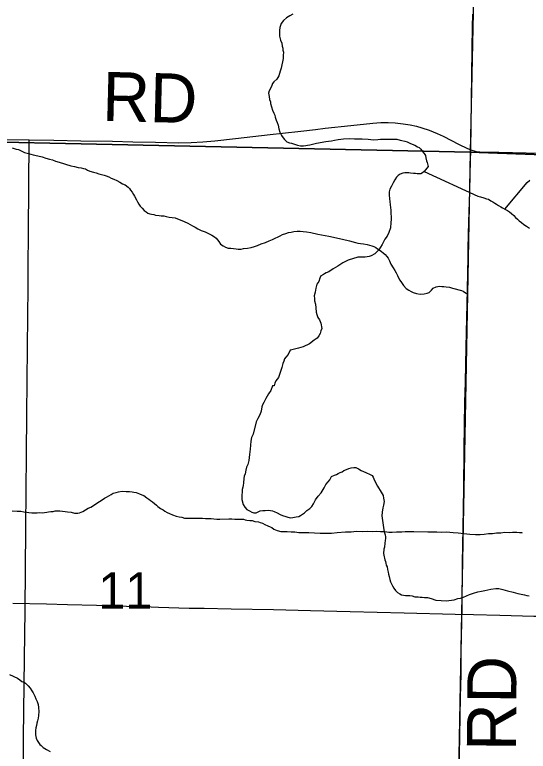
# Model space of a CAD drawing. Extents: x 2.4 to 73.1, y 4.5 to 25.6.
# Drawn here: x 48.305 to 48.6017, y 20.6839 to 21.1098 of the extents above; entities that cross this region are included whole.
import ezdxf

# ---------------------------------------------------------------- set-up
doc = ezdxf.new("R2010")
doc.units = 0
for name, color, linetype in [('GM_X_County_Road', 7, 'Continuous'), ('GM_X_County_Road_Text', 7, 'Continuous'), ('GM_X_Minor_River', 7, 'Continuous'), ('GM_X_Section', 7, 'Continuous'), ('GM_X_Section_Text', 7, 'Continuous'), ('GM_X_State_Route', 7, 'Continuous'), ('GM_X_Township_Road', 7, 'Continuous'), ('GM_X_US_Shield', 7, 'Continuous')]:
    doc.layers.add(name, color=color, linetype=linetype)

msp = doc.modelspace()

# ---------------------------------------------------------------- linework, layer by layer
at = {"layer": 'GM_X_County_Road'}
for points in [[(48.47884, 21.04352), (48.48442, 21.04416), (48.49925, 21.04581), (48.51191, 21.04709), (48.51654, 21.04741), (48.52086, 21.04748), (48.52486, 21.04729), (48.52947, 21.04679), (48.53343, 21.04615), (48.53705, 21.04536), (48.54031, 21.04444), (48.5444, 21.04303), (48.549, 21.04119), (48.55264, 21.03952), (48.56172, 21.03475), (48.5662, 21.03255), (48.56846, 21.03159)], [(48.31323, 21.03743), (48.3276, 21.03718), (48.34313, 21.03691), (48.36146, 21.03666), (48.37327, 21.03634), (48.38632, 21.03604), (48.39969, 21.03581), (48.40686, 21.03595), (48.4137, 21.03634), (48.42052, 21.03695), (48.43257, 21.03826), (48.45262, 21.04051), (48.45972, 21.04132), (48.47022, 21.04252), (48.47884, 21.04352)], [(48.06369, 21.04085), (48.08395, 21.04047), (48.09296, 21.04023), (48.10384, 21.04011), (48.12279, 21.03981), (48.16165, 21.03942), (48.17842, 21.03917), (48.18806, 21.03903), (48.21044, 21.03876), (48.23188, 21.03851), (48.2527, 21.03813), (48.27384, 21.03781), (48.2872, 21.0377), (48.31323, 21.03743)], [(48.56846, 21.03159), (48.57162, 21.03077), (48.57383, 21.03058), (48.58472, 21.03024), (48.60057, 21.02992), (48.62107, 21.02941), (48.63598, 21.02897), (48.64904, 21.02866), (48.66489, 21.02831), (48.6798, 21.02792), (48.69564, 21.02758), (48.709, 21.02717), (48.73603, 21.02652), (48.75002, 21.02621), (48.75853, 21.02599)]]:
    msp.add_lwpolyline(points, dxfattribs=at)
at = {"layer": 'GM_X_Minor_River'}
for points in [[(48.46575, 21.1101), (48.46402, 21.10919), (48.46209, 21.10809), (48.46034, 21.10641), (48.45898, 21.10473), (48.45817, 21.10247), (48.45794, 21.10076), (48.45791, 21.09924), (48.45806, 21.09733), (48.45858, 21.09503), (48.4593, 21.0933), (48.45946, 21.09159), (48.45981, 21.09044), (48.45998, 21.08929), (48.46033, 21.08814), (48.4601, 21.08624), (48.46007, 21.08453), (48.45899, 21.07884), (48.45839, 21.07714), (48.45757, 21.0745), (48.45639, 21.07262), (48.45464, 21.07094), (48.45385, 21.07001), (48.45345, 21.06888), (48.45284, 21.06718), (48.45205, 21.06586), (48.45164, 21.06454), (48.45198, 21.06244), (48.45213, 21.06072), (48.45268, 21.05938), (48.45285, 21.05842), (48.45338, 21.05651), (48.45391, 21.05459), (48.45463, 21.05286), (48.45518, 21.05171), (48.45553, 21.05056), (48.45607, 21.04883)], [(48.45607, 21.04883), (48.45661, 21.04749), (48.45715, 21.04595), (48.45767, 21.04385), (48.45821, 21.04193), (48.45912, 21.04001), (48.46004, 21.03866), (48.46078, 21.03769), (48.46227, 21.03632), (48.46379, 21.03572), (48.46492, 21.0355), (48.46662, 21.03489), (48.46833, 21.03447), (48.47003, 21.03406), (48.47175, 21.03402), (48.47327, 21.03417), (48.47423, 21.03434), (48.47556, 21.0345), (48.4771, 21.03504), (48.47939, 21.03556), (48.48475, 21.03658), (48.48627, 21.03674), (48.48799, 21.03689), (48.48971, 21.03724), (48.49181, 21.03757), (48.49487, 21.03807), (48.4983, 21.03819), (48.50135, 21.03812), (48.50363, 21.03807), (48.50572, 21.03802), (48.50914, 21.03776), (48.51238, 21.0375), (48.51485, 21.03763), (48.51638, 21.03779), (48.51771, 21.03776), (48.51981, 21.0379), (48.52266, 21.03784), (48.52457, 21.0378), (48.52571, 21.03777), (48.52779, 21.03734), (48.52874, 21.03713), (48.53045, 21.03671), (48.53177, 21.0363), (48.53365, 21.03531), (48.53611, 21.0343), (48.5378, 21.03351), (48.53875, 21.0331), (48.53968, 21.03213), (48.54042, 21.03097), (48.54153, 21.02962), (48.54227, 21.02846), (48.54262, 21.02712), (48.54296, 21.0254), (48.54332, 21.02444), (48.54367, 21.02291), (48.54384, 21.02195), (48.5415, 21.01915), (48.54053, 21.01841), (48.53956, 21.01786), (48.53861, 21.01788), (48.53747, 21.01771), (48.53652, 21.01793), (48.53538, 21.01795), (48.53367, 21.01818), (48.53272, 21.01839), (48.53158, 21.01842), (48.53044, 21.01844), (48.52929, 21.01828), (48.52775, 21.01755), (48.5266, 21.01681), (48.52562, 21.01588), (48.52464, 21.01438), (48.52365, 21.01269), (48.52266, 21.01062), (48.52167, 21.00893), (48.52144, 21.00741), (48.52141, 21.0057), (48.52155, 21.00341), (48.52171, 21.00188), (48.52185, 20.99979), (48.5222, 20.99826), (48.52236, 20.99673), (48.52232, 20.99483), (48.52247, 20.99292), (48.52243, 20.9914), (48.5224, 20.98969), (48.52214, 20.98665), (48.52113, 20.98381), (48.52014, 20.98174), (48.51877, 20.98006), (48.51737, 20.97704), (48.5154, 20.97385), (48.51306, 20.97162), (48.51094, 20.97033), (48.50979, 20.96998), (48.50865, 20.96981), (48.5075, 20.96965), (48.50598, 20.96968), (48.50426, 20.96953), (48.50331, 20.96955), (48.49775, 20.96796)], [(48.30355, 21.03286), (48.30581, 21.03203), (48.30714, 21.0318), (48.30864, 21.03118), (48.31051, 21.03016), (48.31296, 21.02951), (48.31561, 21.02885), (48.31825, 21.02819), (48.3209, 21.02754), (48.32297, 21.0269), (48.32505, 21.02626), (48.32675, 21.02582), (48.32844, 21.02519), (48.33071, 21.02455), (48.3373, 21.02243), (48.33957, 21.02197), (48.34165, 21.02152), (48.34336, 21.02128), (48.34468, 21.02085), (48.34581, 21.02063), (48.34694, 21.02002), (48.34844, 21.0194), (48.35051, 21.01876), (48.35203, 21.01833), (48.35353, 21.0179), (48.35504, 21.01747), (48.35655, 21.01704), (48.35787, 21.01661), (48.35938, 21.01599), (48.36069, 21.01538), (48.36219, 21.01476), (48.36388, 21.01394), (48.36575, 21.01293), (48.36725, 21.01212), (48.36875, 21.0115), (48.37042, 21.01011), (48.37135, 21.00932), (48.37189, 21.00835), (48.37281, 21.00718), (48.37352, 21.00582), (48.37425, 21.00485), (48.37533, 21.00272), (48.37586, 21.00156), (48.37677, 21.0002), (48.3775, 20.99903), (48.3786, 20.99786), (48.37971, 20.99668), (48.38082, 20.99588), (48.38194, 20.99508), (48.38307, 20.99466), (48.38401, 20.99444), (48.38534, 20.99421), (48.38628, 20.99399), (48.38837, 20.99373), (48.38951, 20.9935), (48.39103, 20.99345), (48.39254, 20.99321), (48.39424, 20.99277), (48.39595, 20.99253), (48.39766, 20.99228), (48.40292, 20.9902), (48.40499, 20.98937), (48.4076, 20.98777), (48.40929, 20.98695), (48.41078, 20.98595), (48.41266, 20.98513), (48.41492, 20.98429), (48.41698, 20.98327), (48.41885, 20.98226), (48.42035, 20.98145), (48.42128, 20.98066), (48.4222, 20.97968), (48.42293, 20.9787), (48.42383, 20.97715), (48.42551, 20.97614), (48.42682, 20.97534), (48.42833, 20.97491), (48.42985, 20.97486), (48.43137, 20.97462), (48.43288, 20.97438), (48.43403, 20.97434), (48.43574, 20.97428), (48.43708, 20.97462), (48.43957, 20.97492), (48.44167, 20.97523), (48.44359, 20.97573), (48.44533, 20.97644), (48.44745, 20.97732)], [(48.5415, 21.01915), (48.57261, 21.00494), (48.57412, 21.00453), (48.57601, 21.00392), (48.57753, 21.00331), (48.57866, 21.00309), (48.58016, 21.00211), (48.5813, 21.0017), (48.58242, 21.00092), (48.58336, 21.00033), (48.58449, 20.99954), (48.5858, 20.99875), (48.58693, 20.99815), (48.58825, 20.99736), (48.58976, 20.99657), (48.59088, 20.99578), (48.592, 20.9948), (48.59331, 20.99363), (48.59443, 20.99247), (48.59555, 20.99168), (48.59649, 20.99071), (48.5978, 20.98973), (48.59911, 20.98856), (48.6008, 20.98757), (48.60249, 20.98639)], [(48.58825, 20.99736), (48.60115, 21.01287), (48.6027, 21.01417)], [(48.44745, 20.97732), (48.44995, 20.97819), (48.45208, 20.97907), (48.454, 20.97977), (48.45555, 20.98067), (48.45729, 20.98137), (48.45845, 20.9819), (48.45962, 20.98281), (48.46154, 20.98332), (48.46308, 20.98384), (48.46462, 20.98417), (48.46634, 20.98449), (48.46825, 20.98462), (48.46996, 20.98457), (48.47167, 20.98451), (48.47357, 20.98426), (48.47603, 20.98398), (48.48019, 20.9829), (48.48644, 20.98174), (48.49438, 20.97995), (48.49835, 20.97906), (48.50194, 20.97818), (48.50326, 20.97776), (48.50477, 20.97752), (48.50648, 20.97727), (48.50857, 20.97701), (48.51007, 20.97658), (48.51139, 20.97616), (48.51252, 20.97574), (48.51365, 20.97513), (48.51458, 20.97453), (48.51607, 20.97353), (48.517, 20.97293), (48.51793, 20.97214), (48.51904, 20.97115), (48.51996, 20.96998), (48.52069, 20.969), (48.52159, 20.96745), (48.52229, 20.96553), (48.52374, 20.96339), (48.52465, 20.96183), (48.52537, 20.96048), (48.52608, 20.95912), (48.5268, 20.95777), (48.52752, 20.95641), (48.52843, 20.95505), (48.52971, 20.9533), (48.53117, 20.95154), (48.53266, 20.95053), (48.53397, 20.94973), (48.53528, 20.94912), (48.53717, 20.94867), (48.53926, 20.94823), (48.54154, 20.94834), (48.54327, 20.94885), (48.54443, 20.9492), (48.5458, 20.95048), (48.5468, 20.95178), (48.54853, 20.95248), (48.55045, 20.9528), (48.55178, 20.95276), (48.55292, 20.95272), (48.55424, 20.95249), (48.55614, 20.95223), (48.55803, 20.95179), (48.56312, 20.95029), (48.56406, 20.94988), (48.56537, 20.94907), (48.56612, 20.94867), (48.56612, 20.94886)], [(48.49775, 20.96796), (48.49448, 20.96632), (48.49159, 20.96448), (48.48908, 20.96282), (48.48657, 20.96117), (48.48503, 20.96063), (48.48407, 20.96008), (48.48291, 20.95915), (48.48195, 20.95879), (48.48135, 20.95747), (48.48073, 20.95558), (48.47956, 20.95409), (48.47894, 20.95163), (48.47851, 20.94935), (48.47808, 20.94727), (48.47824, 20.94574), (48.47821, 20.94441), (48.47874, 20.94249), (48.47889, 20.9404), (48.47921, 20.93792), (48.47956, 20.93638), (48.4801, 20.93466), (48.48102, 20.93331), (48.48193, 20.93138), (48.48244, 20.92833), (48.48184, 20.92701), (48.48142, 20.92549), (48.48064, 20.92418), (48.47966, 20.92287), (48.4781, 20.92157), (48.47539, 20.91954), (48.47174, 20.91771), (48.46887, 20.91702), (48.46504, 20.91596), (48.46408, 20.91579), (48.46289, 20.91334), (48.46171, 20.91184), (48.46093, 20.91091), (48.46052, 20.9094), (48.45992, 20.90808), (48.4593, 20.90581), (48.45849, 20.90354), (48.45746, 20.90014), (48.4559, 20.89808), (48.4553, 20.89676), (48.45489, 20.89524), (48.45393, 20.89527), (48.45292, 20.89262), (48.45155, 20.89056), (48.45016, 20.88793), (48.44897, 20.88567), (48.44817, 20.88416), (48.44777, 20.88303), (48.44734, 20.88056), (48.44653, 20.87849), (48.44553, 20.87642), (48.44454, 20.87435), (48.44267, 20.86734), (48.44187, 20.86527), (48.44144, 20.86318), (48.4412, 20.8609), (48.44097, 20.85863), (48.44071, 20.85558), (48.44025, 20.85198), (48.43963, 20.84971), (48.43884, 20.8482), (48.43861, 20.8465), (48.43819, 20.84441), (48.43759, 20.84309), (48.43736, 20.84157), (48.43712, 20.8391), (48.4369, 20.83759), (48.43669, 20.83664), (48.43647, 20.83531), (48.43644, 20.83417), (48.43621, 20.83189), (48.43618, 20.83075), (48.43615, 20.82942), (48.43704, 20.82654), (48.43796, 20.825), (48.43908, 20.82364), (48.44059, 20.82304), (48.4419, 20.82225), (48.44323, 20.82184), (48.44456, 20.82181), (48.44571, 20.82235), (48.44687, 20.8229), (48.4484, 20.82325), (48.44973, 20.82322), (48.45145, 20.82337), (48.45277, 20.82315), (48.45391, 20.82293), (48.45486, 20.82253), (48.45655, 20.82173), (48.45844, 20.82093), (48.45976, 20.82033), (48.46411, 20.8189), (48.46563, 20.81906), (48.46755, 20.8194), (48.46908, 20.81974), (48.47004, 20.82029)], [(48.47004, 20.82029), (48.4712, 20.82103), (48.47236, 20.82176), (48.47372, 20.82307), (48.47546, 20.82436), (48.47662, 20.82548), (48.47761, 20.82698), (48.4788, 20.82923), (48.48037, 20.83148), (48.48212, 20.83335), (48.48371, 20.83617), (48.4847, 20.83824), (48.48607, 20.83973), (48.48704, 20.84085), (48.48804, 20.84273), (48.48977, 20.84365), (48.49092, 20.844), (48.49188, 20.84455), (48.49304, 20.8451), (48.49419, 20.84545), (48.49516, 20.84619), (48.49669, 20.84692), (48.49804, 20.84746), (48.49938, 20.84781), (48.5009, 20.84797), (48.50205, 20.84794), (48.50355, 20.84715), (48.50525, 20.84635), (48.50657, 20.84575), (48.50789, 20.84515), (48.51034, 20.84395), (48.51147, 20.84336), (48.51202, 20.84239), (48.51293, 20.84047), (48.51457, 20.8372), (48.51678, 20.83372), (48.51789, 20.83179), (48.51804, 20.83027), (48.51838, 20.82836), (48.51815, 20.82627), (48.51774, 20.82475), (48.5173, 20.8221), (48.51706, 20.82001), (48.51823, 20.81199), (48.51857, 20.81027), (48.51912, 20.80912), (48.51928, 20.80797), (48.51926, 20.80702), (48.51905, 20.80588), (48.51882, 20.80436), (48.51858, 20.80189), (48.51818, 20.80076), (48.51812, 20.79829), (48.51829, 20.79733), (48.51881, 20.79465), (48.51917, 20.79369), (48.51934, 20.79274), (48.51969, 20.79159), (48.52024, 20.79063), (48.5204, 20.7891), (48.52075, 20.78757), (48.52092, 20.78642), (48.52127, 20.78508), (48.5218, 20.78317), (48.52215, 20.78183), (48.5227, 20.78067), (48.52324, 20.77952), (48.52398, 20.77817), (48.52509, 20.77681), (48.52621, 20.77584), (48.52753, 20.77505), (48.52847, 20.77445), (48.5296, 20.77424), (48.53074, 20.77402), (48.53188, 20.774), (48.53322, 20.77397), (48.53455, 20.77375), (48.53625, 20.77333), (48.53815, 20.77329), (48.53929, 20.77307), (48.54043, 20.77305), (48.54176, 20.77283), (48.54347, 20.77279), (48.54556, 20.77236), (48.54839, 20.77135), (48.55448, 20.77102), (48.55582, 20.77118), (48.55887, 20.7715), (48.56098, 20.77221), (48.56251, 20.77256), (48.56423, 20.77309), (48.56596, 20.77381), (48.56769, 20.77454), (48.57, 20.77544), (48.57268, 20.77614), (48.57478, 20.77647), (48.57669, 20.77681), (48.57841, 20.77734), (48.58013, 20.77769), (48.583, 20.778), (48.58471, 20.77797)], [(48.30351, 20.82304), (48.30636, 20.82275), (48.30845, 20.82269), (48.31016, 20.82244), (48.31187, 20.82219), (48.31319, 20.82196), (48.3149, 20.8219), (48.31661, 20.82185), (48.31795, 20.8218), (48.31928, 20.82195), (48.321, 20.82189), (48.32214, 20.82204), (48.32348, 20.82219), (48.32444, 20.82235), (48.32578, 20.82249), (48.32711, 20.82264), (48.32827, 20.82298), (48.3296, 20.82294), (48.33093, 20.82289), (48.33264, 20.82284), (48.33416, 20.8226), (48.33548, 20.82236), (48.33757, 20.82211), (48.33946, 20.82166), (48.34136, 20.8216), (48.34232, 20.82176), (48.34425, 20.82264), (48.3458, 20.82355), (48.34735, 20.82445), (48.3489, 20.82516), (48.35045, 20.82605), (48.35182, 20.82696), (48.35396, 20.82841), (48.35551, 20.82931), (48.35687, 20.83022), (48.35804, 20.83094), (48.36075, 20.83237), (48.36191, 20.83309), (48.36364, 20.83361), (48.36499, 20.83395), (48.36709, 20.83426), (48.36937, 20.83418), (48.37128, 20.83412), (48.37279, 20.83388), (48.37374, 20.83385), (48.37507, 20.83361), (48.37601, 20.8332), (48.37714, 20.83278), (48.37845, 20.83217), (48.37958, 20.83175), (48.38125, 20.83055), (48.38237, 20.82976), (48.38349, 20.82896), (48.38461, 20.82816), (48.38572, 20.82717), (48.38683, 20.82618), (48.38775, 20.82539), (48.38925, 20.82439), (48.39074, 20.82358), (48.39167, 20.82279), (48.39298, 20.82199), (48.39448, 20.82137), (48.39618, 20.82074), (48.39824, 20.81991), (48.39994, 20.81947), (48.40146, 20.81923), (48.40316, 20.8188), (48.40468, 20.81875), (48.40696, 20.81867), (48.40887, 20.8188), (48.41115, 20.81872), (48.41344, 20.81865), (48.41515, 20.81859), (48.41686, 20.81853), (48.41857, 20.81848), (48.42009, 20.81824), (48.4218, 20.81818), (48.42351, 20.81812), (48.42866, 20.81834), (48.43037, 20.81828), (48.43208, 20.81822), (48.4338, 20.81816), (48.4357, 20.8181), (48.43722, 20.81805), (48.43817, 20.81783), (48.43911, 20.81761), (48.44082, 20.81736), (48.44215, 20.81732), (48.44366, 20.81689), (48.44574, 20.81663), (48.44687, 20.81621), (48.44819, 20.81579)], [(48.44819, 20.81579), (48.4495, 20.81498), (48.45119, 20.81436), (48.45251, 20.81374), (48.45345, 20.81333), (48.45475, 20.81234), (48.45569, 20.81193), (48.45663, 20.81151), (48.45871, 20.81106), (48.46232, 20.81095), (48.46479, 20.81086), (48.46689, 20.81079), (48.46916, 20.81053), (48.47182, 20.81044), (48.47487, 20.81034), (48.47829, 20.81023), (48.48153, 20.81012), (48.48476, 20.81001), (48.488, 20.8101), (48.49125, 20.81037), (48.49602, 20.81078), (48.49945, 20.81086), (48.50251, 20.81114), (48.50574, 20.81103), (48.50879, 20.81112), (48.51145, 20.81103), (48.51393, 20.81114), (48.5164, 20.81106), (48.51888, 20.81098), (48.52115, 20.81071), (48.52305, 20.81065), (48.52553, 20.81076), (48.52858, 20.81085), (48.53068, 20.81097), (48.53316, 20.81108), (48.53563, 20.811), (48.54362, 20.81073), (48.54629, 20.81083), (48.54896, 20.81075), (48.55181, 20.81065), (48.55448, 20.81075), (48.55828, 20.81044), (48.56131, 20.81015), (48.56454, 20.80985), (48.56796, 20.80955), (48.57119, 20.80925), (48.57386, 20.80935), (48.57633, 20.80946), (48.57882, 20.80976), (48.58111, 20.80987), (48.5834, 20.81018), (48.58588, 20.81029), (48.58799, 20.8106), (48.59084, 20.8105), (48.59256, 20.81064), (48.59389, 20.81059), (48.59522, 20.81055), (48.59674, 20.8105), (48.59788, 20.81046), (48.59826, 20.81026), (48.59826, 20.81045)], [(48.58471, 20.77797), (48.58699, 20.77753), (48.58982, 20.77671), (48.59304, 20.77588), (48.59569, 20.77525), (48.59759, 20.77482), (48.59949, 20.7744), (48.601, 20.77399), (48.60233, 20.77377)], [(48.30201, 20.72835), (48.30652, 20.7263), (48.30782, 20.72531), (48.30912, 20.72432), (48.31025, 20.7239), (48.31118, 20.7233), (48.31265, 20.72172), (48.31394, 20.72035), (48.31485, 20.7188), (48.31558, 20.71782), (48.31666, 20.71589), (48.31718, 20.71435), (48.31789, 20.7128), (48.31841, 20.71107), (48.31873, 20.70916), (48.31884, 20.70687), (48.31877, 20.70459), (48.31853, 20.70308), (48.3181, 20.70157), (48.31768, 20.70025), (48.31745, 20.69893), (48.31721, 20.69742), (48.31697, 20.6959), (48.31689, 20.69343), (48.3174, 20.69151), (48.31793, 20.69016), (48.31938, 20.68783), (48.32031, 20.68723), (48.32142, 20.68605), (48.32329, 20.68504), (48.32534, 20.68383)]]:
    msp.add_lwpolyline(points, dxfattribs=at)
at = {"layer": 'GM_X_Section'}
for points in [[(48.0766, 21.56261), (48.07944, 21.56274), (48.57937, 21.55093), (48.56812, 21.03025), (48.0642, 21.04105)], [(48.0642, 21.04105), (48.56812, 21.03025), (48.55876, 20.52755), (48.05603, 20.53889)]]:
    msp.add_lwpolyline(points, close=True, dxfattribs=at)
at = {"layer": 'GM_X_State_Route'}
msp.add_line((48.56964, 21.10954), (48.56965, 21.11005), dxfattribs=at)
for points in [[(48.56846, 21.03159), (48.56849, 21.0329), (48.56874, 21.04503), (48.56916, 21.07517), (48.56955, 21.10346), (48.56964, 21.10954)], [(48.56691, 20.9697), (48.56701, 20.97479), (48.56741, 20.99002), (48.56789, 21.00711), (48.56808, 21.01799), (48.56846, 21.03159)], [(48.55987, 20.54225), (48.56039, 20.57481), (48.56086, 20.59906), (48.56138, 20.63418), (48.56189, 20.66589), (48.56204, 20.68174), (48.56264, 20.7153), (48.56289, 20.72835), (48.56305, 20.74141), (48.56349, 20.76751), (48.56382, 20.79268), (48.56415, 20.8132), (48.56444, 20.83589), (48.56477, 20.85827), (48.56498, 20.87225), (48.56514, 20.88561), (48.56547, 20.89741), (48.56579, 20.91761), (48.56616, 20.93439), (48.56653, 20.95086), (48.56691, 20.9697)]]:
    msp.add_lwpolyline(points, dxfattribs=at)
at = {"layer": 'GM_X_Township_Road'}
for points in [[(48.30799, 20.53267), (48.30805, 20.53462), (48.30808, 20.53586), (48.30827, 20.5542), (48.30895, 20.60237), (48.30934, 20.63159), (48.30975, 20.66578), (48.31008, 20.69189), (48.31061, 20.73758), (48.31098, 20.76556), (48.31138, 20.8128), (48.3116, 20.83519), (48.31176, 20.85477), (48.31197, 20.87963), (48.31214, 20.89704), (48.31235, 20.91849), (48.31252, 20.93434), (48.31263, 20.9533), (48.31273, 20.96356), (48.31295, 20.98407), (48.31323, 21.03743)], [(48.30377, 20.76965), (48.32335, 20.76912), (48.33551, 20.76884), (48.3523, 20.76846), (48.36948, 20.76789), (48.37958, 20.76756), (48.38799, 20.76731), (48.40567, 20.76678), (48.40847, 20.76674), (48.41437, 20.76663), (48.43002, 20.76631), (48.45446, 20.76582), (48.4759, 20.76532), (48.49889, 20.76476), (48.52997, 20.76399), (48.55949, 20.76325), (48.57006, 20.76301), (48.58528, 20.76263), (48.60486, 20.7621), (48.60613, 20.76207)]]:
    msp.add_lwpolyline(points, dxfattribs=at)
at = {"layer": 'GM_X_US_Shield'}
for points in [[(48.75853, 21.02334), (48.75853, 21.54788), (48.57937, 21.55093), (48.56812, 21.03025)], [(48.75853, 20.52158), (48.75853, 21.02334), (48.56812, 21.03025), (48.55876, 20.52755)]]:
    msp.add_lwpolyline(points, close=True, dxfattribs=at)

# ---------------------------------------------------------------- texts
at = {"layer": 'GM_X_County_Road_Text'}
for rotation, p in [(358.5729, (48.35531, 21.04843)), (89.5063, (48.59461, 20.68402))]:
    msp.add_text('RD', height=0.028409, rotation=rotation, dxfattribs=at).set_placement(p)
at = {"layer": 'GM_X_Section_Text'}
msp.add_text('11', height=0.020928, rotation=0, dxfattribs=at).set_placement((48.35331, 20.76646))

doc.saveas('drawing.dxf')
